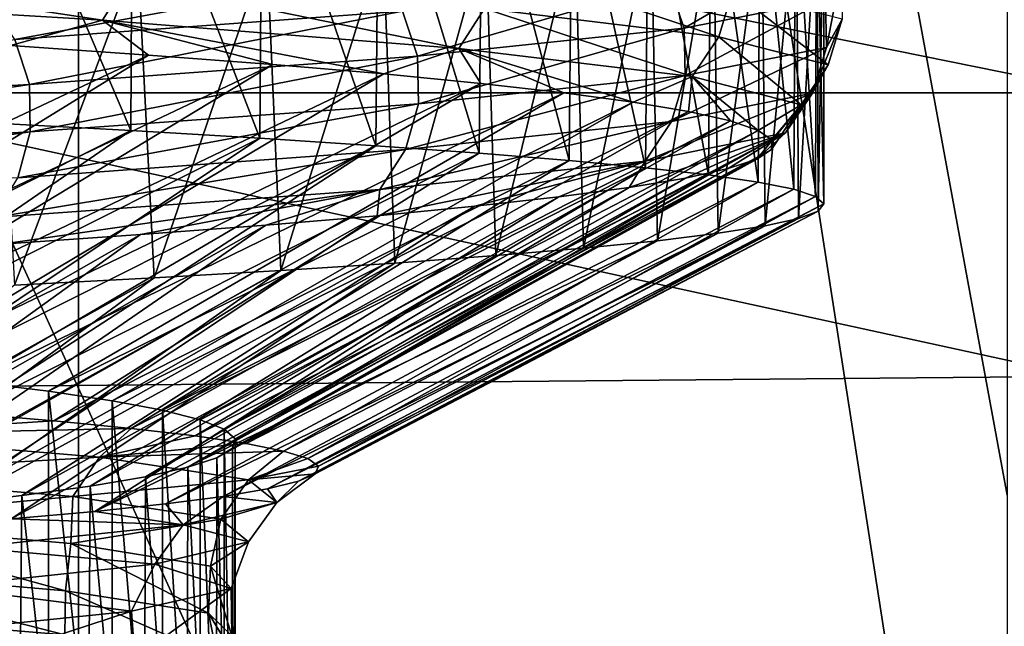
# Model space of a CAD drawing. Header units: metres. Extents: x -205 to 205, y -104 to 104.
# Tile 887 of 1056: x 11.901 to 13.491, y -55.435 to -54.455. Entities that reach past the tile are written whole.
import ezdxf

# ---------------------------------------------------------------- set-up
doc = ezdxf.new("R2010")
doc.units = ezdxf.units.M
doc.layers.add('solid_01_2-CONSUMER_EHM_BOX_SW0001', color=7, linetype='CONTINUOUS')

msp = doc.modelspace()

# ---------------------------------------------------------------- linework, layer by layer
at = {"layer": 'solid_01_2-CONSUMER_EHM_BOX_SW0001'}
for points in [[(27.853924, 67.360435), (-0.010849, -74.95858), (-0.010778, 75.04142)], [(27.853924, 67.360435), (27.752735, 66.82019), (-0.010849, -74.95858)], [(27.752735, 66.82019), (27.752735, 66.262619), (-0.010849, -74.95858)], [(27.752672, -66.17981), (-0.010849, -74.95858), (27.752735, 66.262619)], [(38.274673, -42.903759, 75), (-63.60397, -54.56757, 75), (63.596031, -54.576706, 75)], [(38.274673, -42.903759, 75), (37.499931, -42.958599, 75), (-63.60397, -54.56757, 75)], [(37.499931, -42.958599, 75), (-37.500069, -42.958565, 75), (-63.60397, -54.56757, 75)], [(11.995707, -59.073002, 67.982758), (11.996569, -47.073002, 63.099998), (13.495875, -56.723106, 67.02655)], [(11.996569, -47.073002, 69.5), (11.996569, -47.073002, 63.099998), (11.995707, -59.073002, 67.982758)], [(11.996569, -47.073002, 69.5), (11.995707, -59.073002, 67.982758), (11.996461, -48.573002, 69.5)], [(13.495983, -55.223106, 66.416206), (11.996569, -47.073002, 63.099998), (13.496569, -47.073109, 63.099998)], [(13.495983, -55.223106, 66.416206), (13.495875, -56.723106, 67.02655), (11.996569, -47.073002, 63.099998)], [(17.869715, -55.958588, 1.5), (-18.22703, -48.090942, 1.5), (2.383508, -57.876068, 1.5)], [(17.946911, -54.917667, 1.5), (18.041845, -54.405605, 1.5), (-18.22703, -48.090942, 1.5)], [(17.889599, -55.434975, 1.5), (17.946911, -54.917667, 1.5), (-18.22703, -48.090942, 1.5)], [(17.869715, -55.958588, 1.5), (17.889599, -55.434975, 1.5), (-18.22703, -48.090942, 1.5)], [(-12.004293, -59.071278, 72), (-12.003539, -48.571278, 72), (11.996461, -48.573002, 72)], [(-12.004293, -59.071278, 72), (11.996461, -48.573002, 72), (11.995707, -59.073002, 72)], [(11.995707, -59.073002, 67.982758), (11.995707, -59.073002, 72), (11.996461, -48.573002, 72)], [(11.996461, -48.573002, 69.5), (11.995707, -59.073002, 67.982758), (11.996461, -48.573002, 72)], [(9.748707, -50.113178, 10.572997), (16.890345, -65.803871, 22.572935), (9.748681, -65.803871, 10.57298)], [(16.890341, -50.113178, 22.572903), (16.890345, -65.803871, 22.572935), (9.748707, -50.113178, 10.572997)], [(16.935442, -50.113178, 25.979212), (10.114011, -65.803871, 38.164017), (16.935446, -65.803871, 25.979179)], [(16.935442, -50.113178, 25.979212), (10.114037, -50.113178, 38.164001), (10.114011, -65.803871, 38.164017)], [(11.851424, -54.621738, 18.687763), (11.853445, -54.101833, 18.691883), (12.080353, -54.634052, 19.179905)], [(12.080353, -54.634052, 19.179905), (11.853445, -54.101833, 18.691883), (12.083373, -54.113792, 19.186768)], [(12.080353, -54.634052, 19.179905), (12.083373, -54.113792, 19.186768), (12.288853, -54.646378, 19.681036)], [(12.288853, -54.646378, 19.681036), (12.083373, -54.113792, 19.186768), (12.29265, -54.125767, 19.690733)], [(12.288853, -54.646378, 19.681036), (12.29265, -54.125767, 19.690733), (12.476572, -54.658619, 20.190311)], [(12.476572, -54.658619, 20.190311), (12.29265, -54.125767, 19.690733), (12.48092, -54.137745, 20.202915)], [(12.476572, -54.658619, 20.190311), (12.48092, -54.137745, 20.202915), (12.643196, -54.67067, 20.706869)], [(12.643196, -54.67067, 20.706869), (12.48092, -54.137745, 20.202915), (12.647859, -54.149723, 20.722443)], [(12.643196, -54.67067, 20.706869), (12.647859, -54.149723, 20.722443), (12.788439, -54.682495, 21.229822)], [(12.788439, -54.682495, 21.229822), (12.647859, -54.149723, 20.722443), (12.793182, -54.161694, 21.248426)], [(12.788439, -54.682495, 21.229822), (12.793182, -54.161694, 21.248426), (12.912057, -54.694164, 21.758286)], [(12.912057, -54.694164, 21.758286), (12.793182, -54.161694, 21.248426), (12.916642, -54.173653, 21.779968)], [(12.912057, -54.694164, 21.758286), (12.916642, -54.173653, 21.779968), (13.013846, -54.70575, 22.291378)], [(13.013846, -54.70575, 22.291378), (12.916642, -54.173653, 21.779968), (13.018027, -54.185612, 22.316154)], [(13.013846, -54.70575, 22.291378), (13.018027, -54.185612, 22.316154), (13.093637, -54.717308, 22.828213)], [(13.093637, -54.717308, 22.828213), (13.018027, -54.185612, 22.316154), (13.097164, -54.197563, 22.856071)], [(13.093637, -54.717308, 22.828213), (13.097164, -54.197563, 22.856071), (13.151294, -54.728912, 23.367899)], [(13.151294, -54.728912, 23.367899), (13.097164, -54.197563, 22.856071), (13.153917, -54.209511, 23.398802)], [(13.151294, -54.728912, 23.367899), (13.153917, -54.209511, 23.398802), (13.186718, -54.740627, 23.909534)], [(13.186718, -54.740627, 23.909534), (13.153917, -54.209511, 23.398802), (13.188192, -54.221451, 23.943422)], [(13.186718, -54.740627, 23.909534), (13.188192, -54.221451, 23.943422), (13.199844, -54.752449, 24.452215)], [(13.199844, -54.752449, 24.452215), (13.188192, -54.221451, 23.943422), (13.199926, -54.233383, 24.489006)], [(13.159135, -54.776249, 25.536993), (13.1891, -54.245304, 25.034626), (13.155728, -54.25721, 25.57935)], [(13.190646, -54.764328, 24.99501), (13.1891, -54.245304, 25.034626), (13.159135, -54.776249, 25.536993)], [(13.190646, -54.764328, 24.99501), (13.199926, -54.233383, 24.489006), (13.1891, -54.245304, 25.034626)], [(13.199844, -54.752449, 24.452215), (13.199926, -54.233383, 24.489006), (13.190646, -54.764328, 24.99501)], [(13.105362, -54.7882, 26.077232), (13.155728, -54.25721, 25.57935), (13.099868, -54.269108, 26.122238)], [(13.159135, -54.776249, 25.536993), (13.155728, -54.25721, 25.57935), (13.105362, -54.7882, 26.077232)], [(13.029421, -54.800163, 26.614805), (13.099868, -54.269108, 26.122238), (13.021613, -54.281002, 26.662359)], [(13.105362, -54.7882, 26.077232), (13.099868, -54.269108, 26.122238), (13.029421, -54.800163, 26.614805)], [(12.811586, -54.824139, 27.67828), (12.921099, -54.292904, 27.198784), (12.798496, -54.304821, 27.730593)], [(12.931439, -54.812134, 27.148788), (12.921099, -54.292904, 27.198784), (12.811586, -54.824139, 27.67828)], [(12.931439, -54.812134, 27.148788), (13.021613, -54.281002, 26.662359), (12.921099, -54.292904, 27.198784)], [(13.029421, -54.800163, 26.614805), (13.021613, -54.281002, 26.662359), (12.931439, -54.812134, 27.148788)], [(12.670063, -54.836197, 28.202398), (12.798496, -54.304821, 27.730593), (12.654018, -54.316753, 28.25687)], [(12.811586, -54.824139, 27.67828), (12.798496, -54.304821, 27.730593), (12.670063, -54.836197, 28.202398)], [(12.507108, -54.848274, 28.720253), (12.654018, -54.316753, 28.25687), (12.487909, -54.328697, 28.776728)], [(12.670063, -54.836197, 28.202398), (12.654018, -54.316753, 28.25687), (12.507108, -54.848274, 28.720253)], [(12.11804, -54.872311, 29.733683), (12.300454, -54.340649, 29.289272), (12.091973, -54.352604, 29.793631)], [(12.322996, -54.860325, 29.230968), (12.300454, -54.340649, 29.289272), (12.11804, -54.872311, 29.733683)], [(12.322996, -54.860325, 29.230968), (12.487909, -54.328697, 28.776728), (12.300454, -54.340649, 29.289272)], [(12.507108, -54.848274, 28.720253), (12.487909, -54.328697, 28.776728), (12.322996, -54.860325, 29.230968)], [(11.310217, -54.345848, 17.653147), (11.272964, -54.410194, 17.675713), (12.034838, -54.455757, 19.127718)], [(12.074611, -54.391411, 19.109951), (11.310217, -54.345848, 17.653147), (12.034838, -54.455757, 19.127718)], [(11.892586, -54.884193, 30.227545), (12.091973, -54.352604, 29.793631), (11.862822, -54.364563, 30.28894)], [(12.11804, -54.872311, 29.733683), (12.091973, -54.352604, 29.793631), (11.892586, -54.884193, 30.227545)], [(12.949036, -54.395779, 27.158604), (13.176574, -54.350216, 25.53027), (12.974488, -54.468594, 27.163836)], [(13.176574, -54.350216, 25.53027), (13.202475, -54.423031, 25.532303), (12.974488, -54.468594, 27.163836)], [(12.673595, -54.363056, 20.643026), (12.651917, -54.436977, 20.649632), (13.030266, -54.48254, 22.249842)], [(13.052593, -54.408619, 22.245979), (12.673595, -54.363056, 20.643026), (13.030266, -54.48254, 22.249842)], [(11.851494, -54.424603, 30.244946), (12.475214, -54.379036, 28.730001), (11.893268, -54.486908, 30.265207)], [(12.475214, -54.379036, 28.730001), (12.519189, -54.441341, 28.744923), (11.893268, -54.486908, 30.265207)], [(13.202475, -54.423031, 25.532303), (13.227836, -54.377468, 23.884487), (13.204202, -54.499748, 25.532442)], [(13.227836, -54.377468, 23.884487), (13.229567, -54.454182, 23.884411), (13.204202, -54.499748, 25.532442)], [(12.074611, -54.391411, 19.109951), (12.034838, -54.455757, 19.127718), (12.610241, -54.501324, 20.662327)], [(12.651917, -54.436977, 20.649632), (12.074611, -54.391411, 19.109951), (12.610241, -54.501324, 20.662327)], [(12.519189, -54.441341, 28.744923), (12.949036, -54.395779, 27.158604), (12.543796, -54.51416, 28.753273)], [(12.949036, -54.395779, 27.158604), (12.974488, -54.468594, 27.163836), (12.543796, -54.51416, 28.753273)], [(12.034838, -54.455757, 19.127718), (11.272964, -54.410194, 17.675713), (11.886288, -54.4967, 18.946461)], [(13.052593, -54.408619, 22.245979), (13.030266, -54.48254, 22.249842), (13.206935, -54.528103, 23.885471)], [(13.229567, -54.454182, 23.884411), (13.052593, -54.408619, 22.245979), (13.206935, -54.528103, 23.885471)], [(12.651917, -54.436977, 20.649632), (12.610241, -54.501324, 20.662327), (12.987342, -54.546886, 22.257265)], [(13.030266, -54.48254, 22.249842), (12.651917, -54.436977, 20.649632), (12.987342, -54.546886, 22.257265)], [(12.974488, -54.468594, 27.163836), (13.202475, -54.423031, 25.532303), (12.976184, -54.545311, 27.164188)], [(13.202475, -54.423031, 25.532303), (13.204202, -54.499748, 25.532442), (12.976184, -54.545311, 27.164188)], [(11.893268, -54.486908, 30.265207), (12.519189, -54.441341, 28.744923), (11.916643, -54.559723, 30.276546)], [(12.519189, -54.441341, 28.744923), (12.543796, -54.51416, 28.753273), (11.916643, -54.559723, 30.276546)], [(13.229567, -54.454182, 23.884411), (13.206935, -54.528103, 23.885471), (13.181612, -54.573669, 25.530684)], [(13.204202, -54.499748, 25.532442), (13.229567, -54.454182, 23.884411), (13.181612, -54.573669, 25.530684)], [(12.034838, -54.455757, 19.127718), (11.886288, -54.4967, 18.946461), (12.109076, -54.512154, 19.44902)], [(12.034838, -54.455757, 19.127718), (12.109076, -54.512154, 19.44902), (12.31019, -54.527504, 19.959177)], [(12.034838, -54.455757, 19.127718), (12.31019, -54.527504, 19.959177), (12.489121, -54.542728, 20.475622)], [(12.610241, -54.501324, 20.662327), (12.034838, -54.455757, 19.127718), (12.489121, -54.542728, 20.475622)], [(12.543796, -54.51416, 28.753273), (12.974488, -54.468594, 27.163836), (12.545435, -54.590874, 28.753836)], [(12.974488, -54.468594, 27.163836), (12.976184, -54.545311, 27.164188), (12.545435, -54.590874, 28.753836)], [(13.030266, -54.48254, 22.249842), (12.987342, -54.546886, 22.257265), (13.163427, -54.592449, 23.887508)], [(13.206935, -54.528103, 23.885471), (13.030266, -54.48254, 22.249842), (13.163427, -54.592449, 23.887508)], [(11.893268, -54.486908, 30.265207), (11.916643, -54.559723, 30.276546), (11.106211, -54.605286, 31.711494)], [(12.109076, -54.512154, 19.44902), (11.886288, -54.4967, 18.946461), (11.123953, -54.97736, 19.369867)], [(12.610241, -54.501324, 20.662327), (12.489121, -54.542728, 20.475622), (12.645652, -54.557869, 20.997948)], [(12.610241, -54.501324, 20.662327), (12.645652, -54.557869, 20.997948), (12.779818, -54.572968, 21.52597)], [(12.610241, -54.501324, 20.662327), (12.779818, -54.572968, 21.52597), (12.891756, -54.58807, 22.059465)], [(12.987342, -54.546886, 22.257265), (12.610241, -54.501324, 20.662327), (12.891756, -54.58807, 22.059465)], [(13.204202, -54.499748, 25.532442), (13.181612, -54.573669, 25.530684), (12.953984, -54.619232, 27.159639)], [(12.976184, -54.545311, 27.164188), (13.204202, -54.499748, 25.532442), (12.953984, -54.619232, 27.159639)], [(12.109076, -54.512154, 19.44902), (11.123953, -54.97736, 19.369867), (11.329007, -54.993, 19.840158)], [(12.31019, -54.527504, 19.959177), (12.109076, -54.512154, 19.44902), (11.329007, -54.993, 19.840158)], [(11.916643, -54.559723, 30.276546), (12.543796, -54.51416, 28.753273), (11.9182, -54.636436, 30.277306)], [(12.543796, -54.51416, 28.753273), (12.545435, -54.590874, 28.753836), (11.9182, -54.636436, 30.277306)], [(12.31019, -54.527504, 19.959177), (11.329007, -54.993, 19.840158), (11.514188, -55.008675, 20.318615)], [(12.489121, -54.542728, 20.475622), (12.31019, -54.527504, 19.959177), (11.514188, -55.008675, 20.318615)], [(13.206935, -54.528103, 23.885471), (13.163427, -54.592449, 23.887508), (13.138187, -54.638016, 25.5273)], [(13.181612, -54.573669, 25.530684), (13.206935, -54.528103, 23.885471), (13.138187, -54.638016, 25.5273)], [(12.489121, -54.542728, 20.475622), (11.514188, -55.008675, 20.318615), (11.679173, -55.024326, 20.804409)], [(12.645652, -54.557869, 20.997948), (12.489121, -54.542728, 20.475622), (11.679173, -55.024326, 20.804409)], [(12.976184, -54.545311, 27.164188), (12.953984, -54.619232, 27.159639), (12.523971, -54.664795, 28.746565)], [(12.545435, -54.590874, 28.753836), (12.976184, -54.545311, 27.164188), (12.523971, -54.664795, 28.746565)], [(12.987342, -54.546886, 22.257265), (12.891756, -54.58807, 22.059465), (12.981491, -54.603222, 22.59823)], [(12.987342, -54.546886, 22.257265), (12.981491, -54.603222, 22.59823), (13.048922, -54.618473, 23.142067)], [(12.987342, -54.546886, 22.257265), (13.048922, -54.618473, 23.142067), (13.093859, -54.63382, 23.690403)], [(13.163427, -54.592449, 23.887508), (12.987342, -54.546886, 22.257265), (13.093859, -54.63382, 23.690403)], [(11.106211, -54.605286, 31.711494), (11.916643, -54.559723, 30.276546), (11.10766, -54.681999, 31.712442)], [(11.916643, -54.559723, 30.276546), (11.9182, -54.636436, 30.277306), (11.10766, -54.681999, 31.712442)], [(12.645652, -54.557869, 20.997948), (11.679173, -55.024326, 20.804409), (11.823676, -55.039894, 21.2967)], [(12.779818, -54.572968, 21.52597), (12.645652, -54.557869, 20.997948), (11.823676, -55.039894, 21.2967)], [(-63.60397, -54.56757, 75), (-63.528271, -55.733059, 75), (63.596031, -54.576706, 75)], [(-63.528271, -55.733059, 75), (63.520164, -55.74218, 75), (63.596031, -54.576706, 75)], [(12.779818, -54.572968, 21.52597), (11.823676, -55.039894, 21.2967), (11.947442, -55.055363, 21.794624)], [(12.891756, -54.58807, 22.059465), (12.779818, -54.572968, 21.52597), (11.947442, -55.055363, 21.794624)], [(13.181612, -54.573669, 25.530684), (13.138187, -54.638016, 25.5273), (12.911307, -54.683578, 27.150888)], [(12.953984, -54.619232, 27.159639), (13.181612, -54.573669, 25.530684), (12.911307, -54.683578, 27.150888)], [(12.545435, -54.590874, 28.753836), (12.523971, -54.664795, 28.746565), (11.897808, -54.710358, 30.267429)], [(11.9182, -54.636436, 30.277306), (12.545435, -54.590874, 28.753836), (11.897808, -54.710358, 30.267429)], [(12.891756, -54.58807, 22.059465), (11.947442, -55.055363, 21.794624), (12.050251, -55.070782, 22.297302)], [(12.981491, -54.603222, 22.59823), (12.891756, -54.58807, 22.059465), (12.050251, -55.070782, 22.297302)], [(13.163427, -54.592449, 23.887508), (13.11533, -54.664677, 24.793772), (13.091706, -54.680119, 25.345112)], [(13.138187, -54.638016, 25.5273), (13.163427, -54.592449, 23.887508), (13.091706, -54.680119, 25.345112)], [(13.163427, -54.592449, 23.887508), (13.093859, -54.63382, 23.690403), (13.116045, -54.649235, 24.241585)], [(13.163427, -54.592449, 23.887508), (13.116045, -54.649235, 24.241585), (13.11533, -54.664677, 24.793772)], [(12.981491, -54.603222, 22.59823), (12.050251, -55.070782, 22.297302), (12.13192, -55.086163, 22.803852)], [(13.048922, -54.618473, 23.142067), (12.981491, -54.603222, 22.59823), (12.13192, -55.086163, 22.803852)], [(11.851424, -54.621738, 18.687763), (12.080353, -54.634052, 19.179905), (11.241202, -55.054657, 19.303869)], [(13.048922, -54.618473, 23.142067), (12.13192, -55.086163, 22.803852), (12.192307, -55.101498, 23.313383)], [(13.093859, -54.63382, 23.690403), (13.048922, -54.618473, 23.142067), (12.192307, -55.101498, 23.313383)], [(12.953984, -54.619232, 27.159639), (12.911307, -54.683578, 27.150888), (12.482709, -54.729141, 28.732586)], [(12.523971, -54.664795, 28.746565), (12.953984, -54.619232, 27.159639), (12.482709, -54.729141, 28.732586)], [(11.9182, -54.636436, 30.277306), (11.897808, -54.710358, 30.267429), (11.088654, -54.75592, 31.700109)], [(11.10766, -54.681999, 31.712442), (11.9182, -54.636436, 30.277306), (11.088654, -54.75592, 31.700109)], [(12.080353, -54.634052, 19.179905), (11.45163, -55.066757, 19.784834), (11.241202, -55.054657, 19.303869)], [(12.080353, -54.634052, 19.179905), (12.288853, -54.646378, 19.681036), (11.45163, -55.066757, 19.784834)], [(13.093859, -54.63382, 23.690403), (12.192307, -55.101498, 23.313383), (12.231302, -55.116795, 23.825003)], [(13.116045, -54.649235, 24.241585), (13.093859, -54.63382, 23.690403), (12.231302, -55.116795, 23.825003)], [(13.138187, -54.638016, 25.5273), (12.976411, -54.710854, 26.437931), (12.885269, -54.72612, 26.976429)], [(12.911307, -54.683578, 27.150888), (13.138187, -54.638016, 25.5273), (12.885269, -54.72612, 26.976429)], [(13.138187, -54.638016, 25.5273), (13.045309, -54.695518, 25.893768), (12.976411, -54.710854, 26.437931)], [(13.138187, -54.638016, 25.5273), (13.091706, -54.680119, 25.345112), (13.045309, -54.695518, 25.893768)], [(12.288853, -54.646378, 19.681036), (11.64127, -55.078869, 20.273613), (11.45163, -55.066757, 19.784834)], [(12.288853, -54.646378, 19.681036), (12.476572, -54.658619, 20.190311), (11.64127, -55.078869, 20.273613)], [(12.476572, -54.658619, 20.190311), (11.809553, -55.091015, 20.768719), (11.64127, -55.078869, 20.273613)], [(12.476572, -54.658619, 20.190311), (12.643196, -54.67067, 20.706869), (11.809553, -55.091015, 20.768719)], [(13.116045, -54.649235, 24.241585), (12.231302, -55.116795, 23.825003), (12.248839, -55.132046, 24.337814)], [(13.11533, -54.664677, 24.793772), (13.116045, -54.649235, 24.241585), (12.248839, -55.132046, 24.337814)], [(12.643196, -54.67067, 20.706869), (11.956218, -55.103176, 21.269102), (11.809553, -55.091015, 20.768719)], [(12.523971, -54.664795, 28.746565), (12.482709, -54.729141, 28.732586), (11.858608, -54.774704, 30.248442)], [(11.897808, -54.710358, 30.267429), (12.523971, -54.664795, 28.746565), (11.858608, -54.774704, 30.248442)], [(12.643196, -54.67067, 20.706869), (12.788439, -54.682495, 21.229822), (11.956218, -55.103176, 21.269102)], [(13.11533, -54.664677, 24.793772), (12.248839, -55.132046, 24.337814), (12.244886, -55.147449, 24.850925)], [(13.091706, -54.680119, 25.345112), (13.11533, -54.664677, 24.793772), (12.244886, -55.147449, 24.850925)], [(12.788439, -54.682495, 21.229822), (12.081254, -55.115353, 21.774338), (11.956218, -55.103176, 21.269102)], [(12.788439, -54.682495, 21.229822), (12.912057, -54.694164, 21.758286), (12.081254, -55.115353, 21.774338)], [(13.091706, -54.680119, 25.345112), (12.244886, -55.147449, 24.850925), (12.219448, -55.162815, 25.363411)], [(13.045309, -54.695518, 25.893768), (13.091706, -54.680119, 25.345112), (12.219448, -55.162815, 25.363411)], [(12.911307, -54.683578, 27.150888), (12.636439, -54.756561, 28.035963), (12.478588, -54.77177, 28.556902)], [(12.482709, -54.729141, 28.732586), (12.911307, -54.683578, 27.150888), (12.478588, -54.77177, 28.556902)], [(12.911307, -54.683578, 27.150888), (12.771966, -54.741352, 27.509123), (12.636439, -54.756561, 28.035963)], [(12.911307, -54.683578, 27.150888), (12.885269, -54.72612, 26.976429), (12.771966, -54.741352, 27.509123)], [(12.912057, -54.694164, 21.758286), (12.184765, -55.127537, 22.284023), (12.081254, -55.115353, 21.774338)], [(13.045309, -54.695518, 25.893768), (12.219448, -55.162815, 25.363411), (12.172571, -55.178139, 25.874374)], [(12.976411, -54.710854, 26.437931), (13.045309, -54.695518, 25.893768), (12.172571, -55.178139, 25.874374)], [(12.912057, -54.694164, 21.758286), (13.013846, -54.70575, 22.291378), (12.184765, -55.127537, 22.284023)], [(13.013846, -54.70575, 22.291378), (12.266818, -55.139729, 22.797764), (12.184765, -55.127537, 22.284023)], [(13.013846, -54.70575, 22.291378), (13.093637, -54.717308, 22.828213), (12.266818, -55.139729, 22.797764)], [(12.976411, -54.710854, 26.437931), (12.172571, -55.178139, 25.874374), (12.10434, -55.19342, 26.382917)], [(12.885269, -54.72612, 26.976429), (12.976411, -54.710854, 26.437931), (12.10434, -55.19342, 26.382917)], [(13.093637, -54.717308, 22.828213), (12.32739, -55.151928, 23.315186), (12.266818, -55.139729, 22.797764)], [(13.093637, -54.717308, 22.828213), (13.151294, -54.728912, 23.367899), (12.32739, -55.151928, 23.315186)], [(11.858608, -54.774704, 30.248442), (12.482709, -54.729141, 28.732586), (11.872029, -54.817547, 30.083183)], [(12.482709, -54.729141, 28.732586), (12.096217, -54.802265, 29.581011), (11.872029, -54.817547, 30.083183)], [(12.885269, -54.72612, 26.976429), (12.10434, -55.19342, 26.382917), (12.014874, -55.208668, 26.888145)], [(12.771966, -54.741352, 27.509123), (12.885269, -54.72612, 26.976429), (12.014874, -55.208668, 26.888145)], [(12.482709, -54.729141, 28.732586), (12.298502, -54.787003, 29.071943), (12.096217, -54.802265, 29.581011)], [(12.482709, -54.729141, 28.732586), (12.478588, -54.77177, 28.556902), (12.298502, -54.787003, 29.071943)], [(13.151294, -54.728912, 23.367899), (12.36636, -55.164139, 23.83592), (12.32739, -55.151928, 23.315186)], [(13.151294, -54.728912, 23.367899), (13.186718, -54.740627, 23.909534), (12.36636, -55.164139, 23.83592)], [(12.771966, -54.741352, 27.509123), (12.014874, -55.208668, 26.888145), (11.904331, -55.223869, 27.389177)], [(12.636439, -54.756561, 28.035963), (12.771966, -54.741352, 27.509123), (11.904331, -55.223869, 27.389177)], [(13.186718, -54.740627, 23.909534), (12.383457, -55.176373, 24.359179), (12.36636, -55.164139, 23.83592)], [(13.199844, -54.752449, 24.452215), (12.378436, -55.188629, 24.883537), (12.383457, -55.176373, 24.359179)], [(13.199844, -54.752449, 24.452215), (13.190646, -54.764328, 24.99501), (12.378436, -55.188629, 24.883537)], [(13.186718, -54.740627, 23.909534), (13.199844, -54.752449, 24.452215), (12.383457, -55.176373, 24.359179)], [(12.478588, -54.77177, 28.556902), (11.772911, -55.238979, 27.885117), (11.620847, -55.254005, 28.375103)], [(12.298502, -54.787003, 29.071943), (12.478588, -54.77177, 28.556902), (11.620847, -55.254005, 28.375103)], [(12.636439, -54.756561, 28.035963), (11.904331, -55.223869, 27.389177), (11.772911, -55.238979, 27.885117)], [(12.478588, -54.77177, 28.556902), (12.636439, -54.756561, 28.035963), (11.772911, -55.238979, 27.885117)], [(13.190646, -54.764328, 24.99501), (12.351144, -55.200886, 25.407524), (12.378436, -55.188629, 24.883537)], [(13.190646, -54.764328, 24.99501), (13.159135, -54.776249, 25.536993), (12.351144, -55.200886, 25.407524)], [(12.298502, -54.787003, 29.071943), (11.620847, -55.254005, 28.375103), (11.4484, -55.269012, 28.858286)], [(12.096217, -54.802265, 29.581011), (12.298502, -54.787003, 29.071943), (11.4484, -55.269012, 28.858286)], [(13.105362, -54.7882, 26.077232), (12.229945, -55.225342, 26.448519), (12.301556, -55.213131, 25.929667)], [(13.105362, -54.7882, 26.077232), (13.029421, -54.800163, 26.614805), (12.229945, -55.225342, 26.448519)], [(13.159135, -54.776249, 25.536993), (12.301556, -55.213131, 25.929667), (12.351144, -55.200886, 25.407524)], [(13.159135, -54.776249, 25.536993), (13.105362, -54.7882, 26.077232), (12.301556, -55.213131, 25.929667)], [(12.096217, -54.802265, 29.581011), (11.4484, -55.269012, 28.858286), (11.255871, -55.284054, 29.333832)], [(11.872029, -54.817547, 30.083183), (12.096217, -54.802265, 29.581011), (11.255871, -55.284054, 29.333832)], [(13.029421, -54.800163, 26.614805), (12.136756, -55.237499, 26.962675), (12.229945, -55.225342, 26.448519)], [(13.029421, -54.800163, 26.614805), (12.931439, -54.812134, 27.148788), (12.136756, -55.237499, 26.962675)], [(12.931439, -54.812134, 27.148788), (12.022424, -55.249592, 27.471201), (12.136756, -55.237499, 26.962675)], [(12.931439, -54.812134, 27.148788), (12.811586, -54.824139, 27.67828), (12.022424, -55.249592, 27.471201)], [(12.811586, -54.824139, 27.67828), (12.670063, -54.836197, 28.202398), (12.022424, -55.249592, 27.471201)], [(12.507108, -54.848274, 28.720253), (11.731121, -55.273674, 28.469868), (11.887173, -55.261639, 27.973721)], [(12.507108, -54.848274, 28.720253), (12.322996, -54.860325, 29.230968), (11.731121, -55.273674, 28.469868)], [(12.670063, -54.836197, 28.202398), (11.887173, -55.261639, 27.973721), (12.022424, -55.249592, 27.471201)], [(12.670063, -54.836197, 28.202398), (12.507108, -54.848274, 28.720253), (11.887173, -55.261639, 27.973721)], [(12.322996, -54.860325, 29.230968), (11.554301, -55.285736, 28.959251), (11.731121, -55.273674, 28.469868)], [(12.322996, -54.860325, 29.230968), (12.11804, -54.872311, 29.733683), (11.554301, -55.285736, 28.959251)], [(12.11804, -54.872311, 29.733683), (11.356664, -55.297848, 29.441439), (11.554301, -55.285736, 28.959251)], [(12.11804, -54.872311, 29.733683), (11.892586, -54.884193, 30.227545), (11.356664, -55.297848, 29.441439)], [(11.947425, -56.010925, 21.794552), (11.823676, -55.039894, 21.2967), (11.823653, -55.995651, 21.296619)], [(11.947425, -56.010925, 21.794552), (11.947442, -55.055363, 21.794624), (11.823676, -55.039894, 21.2967)], [(12.050238, -56.026157, 22.297239), (11.947442, -55.055363, 21.794624), (11.947425, -56.010925, 21.794552)], [(12.050238, -56.026157, 22.297239), (12.050251, -55.070782, 22.297302), (11.947442, -55.055363, 21.794624)], [(12.131912, -56.041355, 22.803801), (12.050251, -55.070782, 22.297302), (12.050238, -56.026157, 22.297239)], [(12.131912, -56.041355, 22.803801), (12.13192, -55.086163, 22.803852), (12.050251, -55.070782, 22.297302)], [(12.192302, -56.056515, 23.313347), (12.13192, -55.086163, 22.803852), (12.131912, -56.041355, 22.803801)], [(12.192302, -56.056515, 23.313347), (12.192307, -55.101498, 23.313383), (12.13192, -55.086163, 22.803852)], [(11.596736, -55.125526, 20.330885), (11.809553, -55.091015, 20.768719), (11.956218, -55.103176, 21.269102)], [(11.596736, -55.125526, 20.330885), (11.956218, -55.103176, 21.269102), (12.081254, -55.115353, 21.774338)], [(12.2313, -56.071636, 23.824984), (12.192307, -55.101498, 23.313383), (12.192302, -56.056515, 23.313347)], [(12.2313, -56.071636, 23.824984), (12.231302, -55.116795, 23.825003), (12.192307, -55.101498, 23.313383)], [(11.596736, -55.125526, 20.330885), (12.081254, -55.115353, 21.774338), (12.029824, -55.162014, 21.825573)], [(12.029824, -55.162014, 21.825573), (12.081254, -55.115353, 21.774338), (12.184765, -55.127537, 22.284023)], [(12.2313, -56.071636, 23.824984), (12.248838, -56.08672, 24.337814), (12.231302, -55.116795, 23.825003)], [(12.248838, -56.08672, 24.337814), (12.248839, -55.132046, 24.337814), (12.231302, -55.116795, 23.825003)], [(11.596736, -55.125526, 20.330885), (12.029824, -55.162014, 21.825573), (11.55636, -55.189121, 20.353323)], [(12.029824, -55.162014, 21.825573), (12.184765, -55.127537, 22.284023), (12.266818, -55.139729, 22.797764)], [(12.244715, -56.102219, 24.856802), (12.244886, -55.147449, 24.850925), (12.248839, -55.132046, 24.337814)], [(12.244715, -56.102219, 24.856802), (12.248839, -55.132046, 24.337814), (12.248838, -56.08672, 24.337814)], [(12.029824, -55.162014, 21.825573), (12.266818, -55.139729, 22.797764), (12.32739, -55.151928, 23.315186)], [(12.029824, -55.162014, 21.825573), (12.32739, -55.151928, 23.315186), (12.270603, -55.198502, 23.36311)], [(12.244715, -56.102219, 24.856802), (12.219448, -55.162815, 25.363411), (12.244886, -55.147449, 24.850925)], [(12.270603, -55.198502, 23.36311), (12.32739, -55.151928, 23.315186), (12.36636, -55.164139, 23.83592)], [(12.029824, -55.162014, 21.825573), (11.986849, -55.225601, 21.842339), (11.55636, -55.189121, 20.353323)], [(12.029824, -55.162014, 21.825573), (12.270603, -55.198502, 23.36311), (11.986849, -55.225601, 21.842339)], [(12.218613, -56.117744, 25.375141), (12.172571, -55.178139, 25.874374), (12.219448, -55.162815, 25.363411)], [(12.218613, -56.117744, 25.375141), (12.219448, -55.162815, 25.363411), (12.244715, -56.102219, 24.856802)], [(12.270603, -55.198502, 23.36311), (12.36636, -55.164139, 23.83592), (12.383457, -55.176373, 24.359179)], [(12.170578, -56.133293, 25.891903), (12.10434, -55.19342, 26.382917), (12.172571, -55.178139, 25.874374)], [(12.170578, -56.133293, 25.891903), (12.172571, -55.178139, 25.874374), (12.218613, -56.117744, 25.375141)], [(12.270603, -55.198502, 23.36311), (12.383457, -55.176373, 24.359179), (12.378436, -55.188629, 24.883537)], [(11.55636, -55.189121, 20.353323), (11.986849, -55.225601, 21.842339), (11.567694, -55.26524, 20.459379)], [(12.270603, -55.198502, 23.36311), (12.225822, -55.262081, 23.373915), (11.986849, -55.225601, 21.842339)], [(12.100699, -56.148869, 26.40616), (12.014874, -55.208668, 26.888145), (12.10434, -55.19342, 26.382917)], [(12.100699, -56.148869, 26.40616), (12.10434, -55.19342, 26.382917), (12.170578, -56.133293, 25.891903)], [(12.270603, -55.198502, 23.36311), (12.316406, -55.234993, 24.918713), (12.225822, -55.262081, 23.373915)], [(12.270603, -55.198502, 23.36311), (12.378436, -55.188629, 24.883537), (12.316406, -55.234993, 24.918713)], [(12.316406, -55.234993, 24.918713), (12.351144, -55.200886, 25.407524), (12.301556, -55.213131, 25.929667)], [(12.316406, -55.234993, 24.918713), (12.378436, -55.188629, 24.883537), (12.351144, -55.200886, 25.407524)], [(12.009104, -56.164471, 26.916988), (11.904331, -55.223869, 27.389177), (12.014874, -55.208668, 26.888145)], [(12.009104, -56.164471, 26.916988), (12.014874, -55.208668, 26.888145), (12.100699, -56.148869, 26.40616)], [(12.316406, -55.234993, 24.918713), (12.301556, -55.213131, 25.929667), (12.229945, -55.225342, 26.448519)], [(11.986849, -55.225601, 21.842339), (11.983465, -55.301582, 21.943357), (11.567694, -55.26524, 20.459379)], [(11.895955, -56.180099, 27.42347), (11.772911, -55.238979, 27.885117), (11.904331, -55.223869, 27.389177)], [(11.895955, -56.180099, 27.42347), (11.904331, -55.223869, 27.389177), (12.009104, -56.164471, 26.916988)], [(11.986849, -55.225601, 21.842339), (12.225822, -55.262081, 23.373915), (11.983465, -55.301582, 21.943357)], [(12.165301, -55.271481, 26.467525), (12.229945, -55.225342, 26.448519), (12.136756, -55.237499, 26.962675)], [(12.316406, -55.234993, 24.918713), (12.229945, -55.225342, 26.448519), (12.165301, -55.271481, 26.467525)], [(12.165301, -55.271481, 26.467525), (12.136756, -55.237499, 26.962675), (12.022424, -55.249592, 27.471201)], [(12.316406, -55.234993, 24.918713), (12.165301, -55.271481, 26.467525), (12.270636, -55.298557, 24.923372)], [(12.316406, -55.234993, 24.918713), (12.270636, -55.298557, 24.923372), (12.225822, -55.262081, 23.373915)], [(11.975094, -55.377792, 21.905315), (11.553826, -55.341396, 20.420536), (11.567694, -55.26524, 20.459379)], [(11.975094, -55.377792, 21.905315), (11.567694, -55.26524, 20.459379), (11.983465, -55.301582, 21.943357)], [(12.165301, -55.271481, 26.467525), (11.887173, -55.261639, 27.973721), (11.820131, -55.307968, 27.985075)], [(12.165301, -55.271481, 26.467525), (12.022424, -55.249592, 27.471201), (11.887173, -55.261639, 27.973721)], [(12.225822, -55.262081, 23.373915), (12.209288, -55.337925, 23.467968), (11.983465, -55.301582, 21.943357)], [(12.225822, -55.262081, 23.373915), (12.270636, -55.298557, 24.923372), (12.209288, -55.337925, 23.467968)], [(12.165301, -55.271481, 26.467525), (11.820131, -55.307968, 27.985075), (12.119372, -55.335037, 26.465971)], [(12.165301, -55.271481, 26.467525), (12.119372, -55.335037, 26.465971), (12.270636, -55.298557, 24.923372)], [(11.820131, -55.307968, 27.985075), (11.774884, -55.371517, 27.977348), (12.119372, -55.335037, 26.465971)], [(12.205945, -55.414188, 23.431456), (11.975094, -55.377792, 21.905315), (11.983465, -55.301582, 21.943357)], [(12.205945, -55.414188, 23.431456), (11.983465, -55.301582, 21.943357), (12.209288, -55.337925, 23.467968)], [(12.270636, -55.298557, 24.923372), (12.119372, -55.335037, 26.465971), (12.242643, -55.374268, 25.008833)], [(12.270636, -55.298557, 24.923372), (12.242643, -55.374268, 25.008833), (12.209288, -55.337925, 23.467968)], [(11.974247, -55.448883, 21.788557), (11.535937, -55.412327, 20.298513), (11.553826, -55.341396, 20.420536)], [(11.974247, -55.448883, 21.788557), (11.553826, -55.341396, 20.420536), (11.975094, -55.377792, 21.905315)], [(12.119372, -55.335037, 26.465971), (11.774884, -55.371517, 27.977348), (12.081746, -55.410614, 26.54154)], [(12.119372, -55.335037, 26.465971), (12.081746, -55.410614, 26.54154), (12.242643, -55.374268, 25.008833)], [(12.243814, -55.450588, 24.974482), (12.205945, -55.414188, 23.431456), (12.209288, -55.337925, 23.467968)], [(12.243814, -55.450588, 24.974482), (12.209288, -55.337925, 23.467968), (12.242643, -55.374268, 25.008833)], [(11.774884, -55.371517, 27.977348), (11.72974, -55.446957, 28.042076), (12.081746, -55.410614, 26.54154)], [(12.086864, -55.486984, 26.509871), (12.242643, -55.374268, 25.008833), (12.081746, -55.410614, 26.54154)], [(12.086864, -55.486984, 26.509871), (12.243814, -55.450588, 24.974482), (12.242643, -55.374268, 25.008833)], [(12.220394, -55.485439, 23.322205), (11.974247, -55.448883, 21.788557), (11.975094, -55.377792, 21.905315)], [(12.220394, -55.485439, 23.322205), (11.975094, -55.377792, 21.905315), (12.205945, -55.414188, 23.431456)], [(11.982724, -55.50898, 21.62458), (11.520254, -55.472206, 20.126112), (11.535937, -55.412327, 20.298513)], [(11.982724, -55.50898, 21.62458), (11.535937, -55.412327, 20.298513), (11.974247, -55.448883, 21.788557)], [(11.73812, -55.52338, 28.013489), (12.081746, -55.410614, 26.54154), (11.72974, -55.446957, 28.042076)], [(11.73812, -55.52338, 28.013489), (12.086864, -55.486984, 26.509871), (12.081746, -55.410614, 26.54154)], [(12.271652, -55.521996, 24.874641), (12.220394, -55.485439, 23.322205), (12.205945, -55.414188, 23.431456)], [(12.271652, -55.521996, 24.874641), (12.205945, -55.414188, 23.431456), (12.243814, -55.450588, 24.974482)]]:
    msp.add_3dface(points, dxfattribs=at)

doc.saveas('drawing.dxf')
